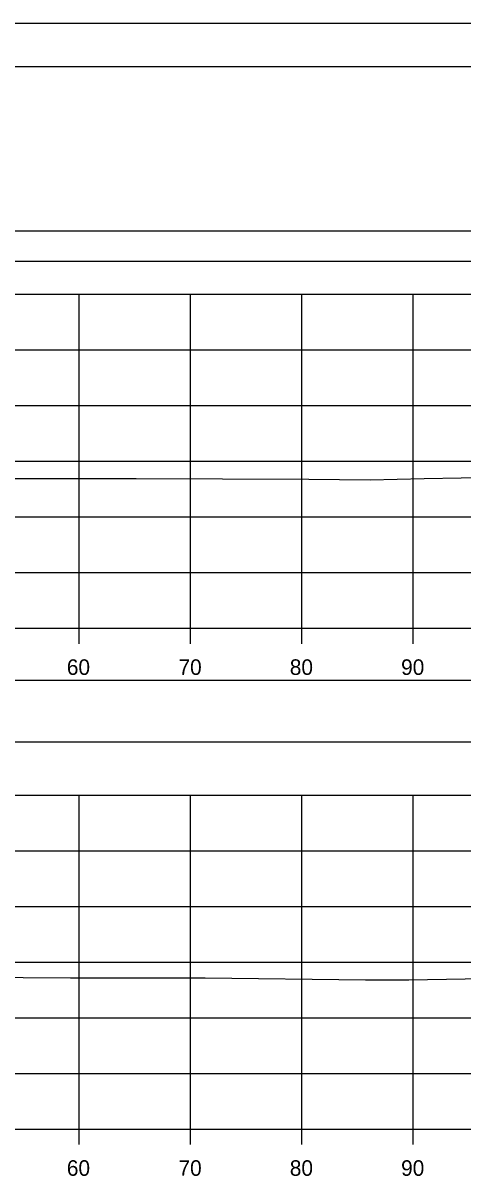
# Model space of a CAD drawing. Extents: x 1369627 to 1374022, y 380035 to 398173.
# Drawn here: x 1372153.5 to 1372193, y 387188.4 to 387292.3 of the extents above; entities that cross this region are included whole.
import ezdxf

# ---------------------------------------------------------------- set-up
doc = ezdxf.new("R2010")
doc.units = 0
for name, color, linetype in [('Default', 7, 'Continuous'), ('R_Axis', 7, 'Continuous'), ('R_Axis Annot', 7, 'Continuous'), ('R_Border', 7, 'Continuous'), ('R_Exist Surface', 7, 'Continuous'), ('R_Grid', 7, 'Continuous'), ('R_No Plot', 7, 'Continuous')]:
    doc.layers.add(name, color=color, linetype=linetype)

msp = doc.modelspace()

# ---------------------------------------------------------------- linework, layer by layer
at = {"layer": 'Default'}
for points in [[(1371948.53, 387270.89), (1372248.53, 387270.89), (1372248.53, 387273.59), (1371948.53, 387273.59)], [(1371948.53, 387227.7), (1372248.53, 387227.7), (1372248.53, 387233.22), (1371948.53, 387233.22)]]:
    msp.add_lwpolyline(points, close=True, dxfattribs=at)
at = {"layer": 'R_Axis'}
for p, q in [((1371948.53, 387237.91), (1372248.53, 387237.91)), ((1372158.53, 387236.51), (1372158.53, 387237.91)), ((1372168.53, 387236.51), (1372168.53, 387237.91)), ((1372178.53, 387236.51), (1372178.53, 387237.91)), ((1372188.53, 387236.51), (1372188.53, 387237.91)), ((1371948.53, 387192.91), (1372248.53, 387192.91)), ((1372158.53, 387191.51), (1372158.53, 387192.91)), ((1372168.53, 387191.51), (1372168.53, 387192.91)), ((1372178.53, 387191.51), (1372178.53, 387192.91)), ((1372188.53, 387191.51), (1372188.53, 387192.91))]:
    msp.add_line(p, q, dxfattribs=at)
at = {"layer": 'R_Border'}
msp.add_line((1371940.53, 387288.37), (1372256.71, 387288.37), dxfattribs=at)
at = {"layer": 'R_Exist Surface'}
for points in [[(1372145.57, 387251.35), (1372163.64, 387251.35), (1372179.16, 387251.3), (1372184.66, 387251.24), (1372189.52, 387251.37), (1372196.17, 387251.48), (1372206.82, 387251.32), (1372212.46, 387251.27), (1372213.14, 387251.39), (1372216.95, 387251.71), (1372230.89, 387251.79)], [(1372144.91, 387206.6), (1372157.75, 387206.49), (1372162.91, 387206.51), (1372169.85, 387206.51), (1372184.24, 387206.33), (1372188.12, 387206.33), (1372201.65, 387206.55), (1372207.9, 387206.46), (1372213.16, 387206.34), (1372217.15, 387206.44), (1372220.83, 387206.76), (1372229.72, 387206.81)]]:
    msp.add_lwpolyline(points, dxfattribs=at)
at = {"layer": 'R_Grid'}
for p, q in [((1371948.53, 387267.91), (1372248.53, 387267.91)), ((1372158.53, 387237.91), (1372158.53, 387267.91)), ((1372168.53, 387237.91), (1372168.53, 387267.91)), ((1372178.53, 387237.91), (1372178.53, 387267.91)), ((1372188.53, 387237.91), (1372188.53, 387267.91)), ((1371948.53, 387262.91), (1372248.53, 387262.91)), ((1371948.53, 387257.91), (1372248.53, 387257.91)), ((1371948.53, 387252.91), (1372248.53, 387252.91)), ((1371948.53, 387247.91), (1372248.53, 387247.91)), ((1371948.53, 387242.91), (1372248.53, 387242.91)), ((1371948.53, 387237.91), (1372248.53, 387237.91)), ((1371948.53, 387222.91), (1372248.53, 387222.91)), ((1372158.53, 387192.91), (1372158.53, 387222.91)), ((1372168.53, 387192.91), (1372168.53, 387222.91)), ((1372178.53, 387192.91), (1372178.53, 387222.91)), ((1372188.53, 387192.91), (1372188.53, 387222.91)), ((1371948.53, 387217.91), (1372248.53, 387217.91)), ((1371948.53, 387212.91), (1372248.53, 387212.91)), ((1371948.53, 387207.91), (1372248.53, 387207.91)), ((1371948.53, 387202.91), (1372248.53, 387202.91)), ((1371948.53, 387197.91), (1372248.53, 387197.91)), ((1371948.53, 387192.91), (1372248.53, 387192.91))]:
    msp.add_line(p, q, dxfattribs=at)
at = {"layer": 'R_No Plot'}
msp.add_line((1371928.13, 387292.27), (1372261.46, 387292.27), dxfattribs=at)
for points in [[(1371928.12, 387292.27), (1372261.46, 387292.27), (1372261.46, 387078.93), (1371928.12, 387078.93)], [(1372174.45, 387288.37), (1372194.07, 387288.37), (1372194.07, 387278.49), (1372210.18, 387278.49), (1372233.38, 387278.49), (1372233.38, 387245.82), (1372256.59, 387245.82), (1372256.71, 387082.91), (1371940.53, 387082.91), (1371940.53, 387288.37)]]:
    msp.add_lwpolyline(points, close=True, dxfattribs=at)

# ---------------------------------------------------------------- texts
at = {"layer": 'R_Axis Annot'}
for s, p in [('60', (1372157.41, 387233.71)), ('70', (1372167.44, 387233.71)), ('80', (1372177.44, 387233.71)), ('90', (1372187.44, 387233.71)), ('60', (1372157.41, 387188.71)), ('70', (1372167.44, 387188.71)), ('80', (1372177.44, 387188.71)), ('90', (1372187.44, 387188.71))]:
    msp.add_text(s, height=1.4, dxfattribs=at).set_placement(p)

doc.saveas('drawing.dxf')
